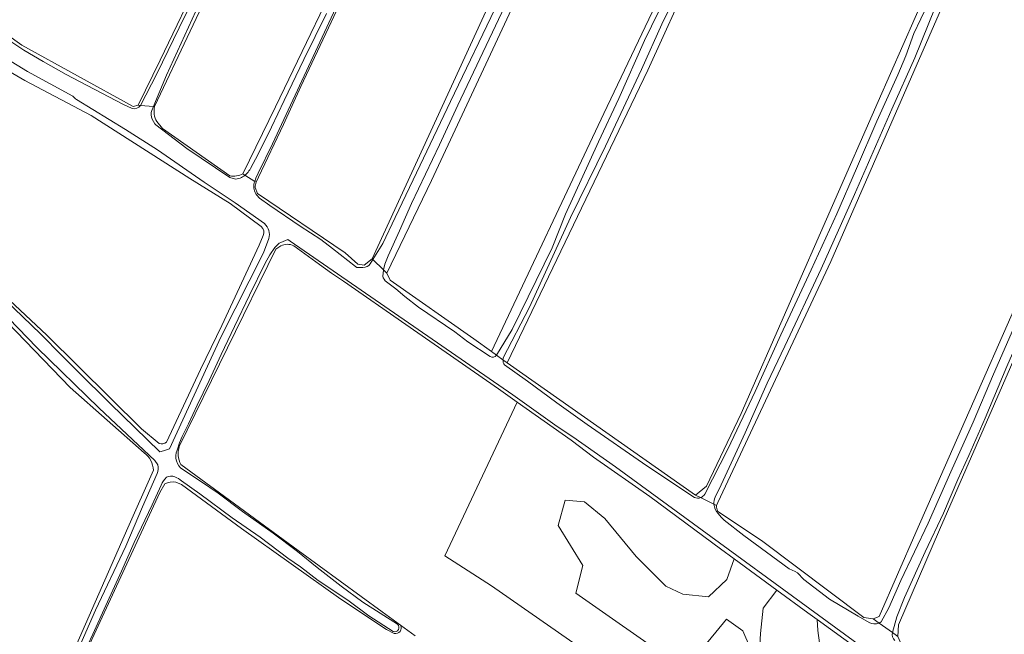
# Model space of a CAD drawing. Header units: metres. Extents: x 149984 to 156489, y 469398 to 478068.
# Tile 577 of 656: x 153623 to 153850, y 474430 to 474572. Entities that reach past the tile are written whole.
import ezdxf

# ---------------------------------------------------------------- set-up
doc = ezdxf.new("R2010")
doc.units = ezdxf.units.M
doc.header["$LTSCALE"] = 0.75
for name, color, linetype, lineweight in [('B-WE-GR-GRAS-GV', 252, 'Continuous', 13), ('B-WE-GR-HOUTWAL-GV', 252, 'Continuous', 13), ('B-WE-OG-TERREIN_OEVER-GV', 252, 'Continuous', 18), ('B-WE-OG-WATER-GV', 252, 'Continuous', 18), ('B-WE-OG-WATER_MEER-GV', 252, 'Continuous', 18), ('B-WE-OG-WATER_SLOOT-GV', 252, 'Continuous', 18)]:
    doc.layers.add(name, color=color, linetype=linetype, lineweight=lineweight)

msp = doc.modelspace()

# ---------------------------------------------------------------- linework, layer by layer
at = {"layer": 'B-WE-GR-GRAS-GV', "flags": 128}
for points in [[(153734.185, 474844.69), (153732.561, 474841.087), (153730.789, 474837.154), (153721.789, 474817.181), (153719.687, 474812.515), (153717.521, 474807.709), (153687.094, 474740.637), (153662.41, 474684.811), (153660.397, 474680.258), (153655.741, 474669.729), (153645.422, 474648.166), (153626.769, 474607.552), (153612.084, 474576.86), (153613.01, 474573.553), (153623.197, 474566.277), (153648.861, 474552.122), (153650.052, 474552.387), (153655.096, 474562.842), (153674.694, 474603.615), (153693.319, 474643.227), (153701.6, 474661.039)], [(153821.863, 474778.595), (153816.077, 474783.043), (153807.621, 474789.14), (153799.177, 474795.4), (153797.529, 474793.846), (153795.95, 474790.449), (153727.948, 474644.202), (153725.52, 474638.837), (153720.764, 474628.329), (153711.084, 474607.155), (153705.052, 474593.963), (153701.237, 474585.98), (153696.541, 474575.665), (153687.64, 474556.731), (153683.621, 474547.981), (153677.834, 474535.762), (153677.327, 474534.587)], [(153763.473, 474792.719), (153761.191, 474787.486), (153758.166, 474780.551), (153729.062, 474715.199), (153706.73, 474665.659), (153704.346, 474660.37), (153698.767, 474647.995), (153678.526, 474604.471), (153653.843, 474552.116)], [(153674.241, 474536.52), (153681.798, 474552.008), (153700.147, 474590.342), (153718.714, 474631.109), (153746.921, 474693.503), (153748.651, 474697.055), (153764.494, 474729.578), (153772.769, 474746.688), (153779.864, 474762.274), (153788.725, 474781.742), (153792.112, 474789.629), (153793.018, 474791.738)], [(153835.548, 474768.635), (153827.18, 474774.489), (153825.248, 474774.413), (153824.72, 474772.944), (153822.957, 474768.901), (153796.932, 474709.24), (153755.393, 474615.577), (153717.822, 474535.012), (153707.503, 474513.58), (153708.25, 474511.979), (153727.569, 474498.423), (153731.712, 474495.456), (153757.642, 474550.49), (153784.77, 474607.435)], [(153677.093, 474533.347), (153677.617, 474531.958), (153697.877, 474518.263), (153700.768, 474515.687), (153702.223, 474515.422), (153704.075, 474516.877), (153814.623, 474757.671), (153819.815, 474770.652)], [(153678.46, 474524.336), (153671.326, 474529.644), (153661.972, 474535.451), (153639.217, 474550.031), (153623.848, 474558.126), (153614.032, 474563.792), (153607.925, 474569.005), (153601.029, 474576.038), (153580.565, 474594.225), (153562.122, 474611.054), (153547.147, 474625.127), (153533.56, 474638.147), (153516.399, 474654.057), (153501.056, 474669.051), (153490.167, 474682.914), (153486.004, 474688.901), (153479.435, 474698.091), (153470.594, 474711.811), (153460.468, 474729.082), (153453.013, 474744.365), (153440.474, 474736.436)], [(153440.474, 474736.436), (153435.275, 474733.022), (153431.226, 474729.57), (153428.17, 474725.323), (153428.57, 474724.105), (153443.402, 474704.173), (153456.578, 474685.292), (153470.333, 474667.596), (153481.277, 474653.928), (153491.355, 474642.22), (153531.36, 474598.974), (153558.679, 474569.155), (153571.465, 474555.176), (153581.308, 474545.009), (153596.769, 474529.39), (153628.979, 474499.247), (153650.793, 474477.61), (153654.891, 474474.208)], [(153651.435, 474472.07), (153634.307, 474487.176), (153619.894, 474502.146), (153599.871, 474520.718), (153576.248, 474544.841), (153547.651, 474575.344), (153537.066, 474585.882), (153519.226, 474605.987), (153502.471, 474624.158), (153481.222, 474646.466), (153471.621, 474658.252), (153460.819, 474671.94), (153450.531, 474686.68), (153441.781, 474679.004), (153418.961, 474660.071)], [(153788.247, 474605.562), (153767.828, 474560.544), (153735.284, 474492.81), (153778.808, 474462.251), (153781.322, 474464.368), (153789.392, 474481.169), (153821.009, 474553.268), (153835.264, 474585.705)], [(153839.514, 474583.824), (153839.092, 474582.832), (153810.072, 474516.299), (153783.968, 474460.531), (153783.685, 474459.854)], [(153783.958, 474458.509), (153794.022, 474451.8), (153817.702, 474433.941), (153819.819, 474433.676), (153821.274, 474434.205), (153829.741, 474453.652), (153865.063, 474533.953), (153879.509, 474566.767)], [(153883.108, 474565.259), (153878.865, 474554.358), (153835.209, 474454.213), (153825.684, 474432.253), (153825.552, 474429.607), (153826.742, 474426.961), (153840.501, 474417.833), (153841.353, 474415.876), (153838.819, 474409.041), (153834.261, 474399.606), (153834.005, 474399.076), (153835.326, 474398.31), (153834.687, 474396.938), (153834.687, 474396.937), (153834.505, 474396.564), (153833.197, 474397.357), (153817.976, 474363.012), (153803.424, 474331.262), (153788.343, 474297.527)], [(153654.35, 474548.62), (153655.655, 474547.049), (153671.248, 474536.069)], [(153656.59, 474474.499), (153664.471, 474491.273), (153669.398, 474501.504), (153678.001, 474520.068), (153678.935, 474522.258)], [(153683.011, 474519.86), (153681.864, 474519.141), (153659.555, 474473.496)], [(153737.612, 474483.758), (153733.265, 474486.814), (153711.896, 474501.729), (153697.482, 474511.712), (153694.75, 474513.604), (153691.903, 474515.576), (153685.998, 474519.911)], [(153814.082, 474366.594), (153819.545, 474378.664), (153819.754, 474379.293), (153818.237, 474380.984), (153812.44, 474385.022), (153812.089, 474384.557), (153807.084, 474388.329), (153807.293, 474388.607), (153731.705, 474441.257), (153720.87, 474448.254), (153737.612, 474483.758)], [(153629.528, 474414.2), (153635.678, 474427.366), (153647.641, 474454.684), (153653.558, 474468.015)], [(153659.888, 474469.347), (153687.033, 474449.491), (153706.439, 474435.295), (153710.689, 474432.186), (153714.022, 474429.748)], [(153709.178, 474430.279), (153707.442, 474431.201), (153696.881, 474438.204), (153673.916, 474454.545), (153660.024, 474464.715), (153658.77, 474465.235)], [(153656.195, 474464.869), (153655.034, 474462.846), (153632.706, 474414.544), (153631.833, 474411.597)], [(153806.951, 474433.481), (153807.072, 474430.944), (153807.423, 474428.136), (153807.306, 474424.86), (153806.37, 474420.648), (153805.817, 474418.219), (153810.504, 474416.402), (153810.797, 474412.887), (153808.029, 474409.335), (153803.356, 474403.336), (153805.218, 474398.763), (153822.423, 474386.378)], [(153826.918, 474395.816), (153831.434, 474404.303), (153833.427, 474408.047), (153833.896, 474412.011), (153831.104, 474416.013), (153827.002, 474418.979), (153821.51, 474422.95), (153806.951, 474433.481)], [(153714.022, 474429.748), (153710.689, 474432.186)]]:
    msp.add_lwpolyline(points, dxfattribs=at)
at = {"layer": 'B-WE-GR-GRAS-GV'}
for points in [[(153653.843, 474552.116, 0.1849944), (153654.35, 474548.62)], [(153671.248, 474536.069, 0.15446), (153674.241, 474536.52)], [(153677.327, 474534.587, 0.0948283), (153677.093, 474533.347)], [(153678.935, 474522.258, 0.3666417), (153678.46, 474524.336)], [(153685.998, 474519.911, 0.2440841), (153683.011, 474519.86)], [(153654.891, 474474.208, 0.2667658), (153656.59, 474474.499)], [(153653.558, 474468.015, 0.2162425), (153651.435, 474472.07)], [(153659.555, 474473.496, 0.207116), (153659.888, 474469.347)], [(153658.77, 474465.235, 0.1731826), (153656.195, 474464.869)], [(153783.685, 474459.854, 0.1300361), (153783.958, 474458.509)], [(153710.689, 474432.186, -0.6380936), (153709.178, 474430.279)]]:
    msp.add_lwpolyline(points, format="xyb", dxfattribs=at)
at = {"layer": 'B-WE-GR-GRAS-GV', "flags": 128}
msp.add_lwpolyline([(153797.618, 474440.296), (153787.778, 474447.501), (153786.03, 474442.725), (153781.818, 474438.747), (153775.851, 474439.332), (153771.99, 474441.204), (153765.087, 474448.107), (153757.834, 474456.882), (153753.154, 474460.743), (153748.708, 474461.094), (153747.07, 474455.244), (153752.803, 474446.001), (153751.165, 474439.566), (153773.745, 474423.771), (153778.219, 474424.078), (153785.953, 474433.57), (153789.762, 474430.875), (153793.336, 474422.496), (153793.851, 474430.242), (153794.436, 474436.092)], close=True, dxfattribs=at)
at = {"layer": 'B-WE-GR-HOUTWAL-GV', "flags": 128}
for points in [[(153787.778, 474447.501), (153784.571, 474449.849), (153768.245, 474461.912), (153755.26, 474471.039), (153750.065, 474474.97), (153748.011, 474476.445), (153737.612, 474483.758), (153720.87, 474448.254), (153731.705, 474441.257), (153807.293, 474388.607), (153811.031, 474393.566), (153816.036, 474389.794), (153812.44, 474385.022), (153818.237, 474380.984), (153819.754, 474379.293)], [(153822.423, 474386.378), (153805.218, 474398.763), (153803.356, 474403.336), (153799.723, 474402.516), (153780.68, 474415.113), (153778.278, 474419.332), (153778.219, 474424.078), (153773.745, 474423.771), (153751.165, 474439.566), (153752.803, 474446.001), (153747.07, 474455.244), (153748.708, 474461.094), (153753.154, 474460.743), (153757.834, 474456.882), (153765.087, 474448.107), (153771.99, 474441.204), (153775.851, 474439.332), (153781.818, 474438.747), (153786.03, 474442.725), (153787.778, 474447.501)]]:
    msp.add_lwpolyline(points, dxfattribs=at)
msp.add_lwpolyline([(153807.306, 474424.86), (153807.423, 474428.136), (153807.072, 474430.944), (153806.951, 474433.481), (153804.786, 474435.048), (153797.618, 474440.296), (153794.436, 474436.092), (153793.851, 474430.242), (153793.336, 474422.496), (153795.797, 474419.098), (153805.817, 474418.219), (153806.37, 474420.648)], close=True, dxfattribs=at)
at = {"layer": 'B-WE-OG-TERREIN_OEVER-GV', "flags": 128}
for points in [[(153793.018, 474791.738), (153792.112, 474789.629), (153788.725, 474781.742), (153779.864, 474762.274), (153772.769, 474746.688), (153764.494, 474729.578), (153748.651, 474697.055), (153746.921, 474693.503), (153718.714, 474631.109), (153700.147, 474590.342), (153681.798, 474552.008), (153674.241, 474536.52), (153674.703, 474536.23)], [(153681.116, 474543.483), (153677.749, 474536.709), (153677.242, 474535.563), (153676.993, 474534.796), (153677.327, 474534.587), (153677.834, 474535.762), (153683.621, 474547.981), (153687.64, 474556.731), (153696.541, 474575.665), (153701.237, 474585.98), (153705.052, 474593.963), (153711.084, 474607.155), (153720.764, 474628.329), (153725.52, 474638.837), (153727.948, 474644.202), (153795.95, 474790.449)], [(153819.815, 474770.652), (153814.623, 474757.671), (153704.075, 474516.877), (153704.25, 474516.709), (153706.588, 474520.41), (153709.418, 474526.439), (153715.204, 474538.52), (153722.203, 474553.257), (153733.389, 474576.508), (153745.29, 474602.135), (153756.566, 474627.004), (153765.972, 474647.627), (153769.657, 474656.293), (153775.164, 474668.242), (153781.559, 474682.433), (153788.456, 474697.807), (153794.398, 474710.827), (153800.517, 474724.598), (153805.485, 474735.377), (153810.258, 474745.871), (153817.166, 474761.927), (153820.525, 474770.226)], [(153723.935, 474552.412), (153719.648, 474543.23), (153713.211, 474529.667), (153710.417, 474523.399), (153707.824, 474517.556), (153707.046, 474515.682), (153706.716, 474514.336), (153707.503, 474513.58), (153717.822, 474535.012), (153755.393, 474615.577), (153796.932, 474709.24), (153822.957, 474768.901)], [(153822.194, 474769.131), (153822.05, 474768.834), (153816.282, 474755.726), (153810.949, 474743.962), (153804.662, 474730.037), (153800.73, 474721.475), (153794.986, 474708.186), (153789.947, 474696.893), (153781.656, 474678.479), (153771.799, 474656.554), (153761.113, 474632.735), (153749.244, 474606.31), (153737.709, 474581.516), (153723.935, 474552.412)], [(153654.891, 474474.208), (153650.793, 474477.61), (153628.979, 474499.247), (153596.769, 474529.39), (153581.308, 474545.009), (153571.465, 474555.176), (153558.679, 474569.155), (153531.36, 474598.974), (153491.355, 474642.22), (153481.277, 474653.928), (153470.333, 474667.596), (153456.578, 474685.292), (153443.402, 474704.173), (153428.57, 474724.105)], [(153425.759, 474721.923), (153430.665, 474715.314), (153437.572, 474704.563), (153443.597, 474696.36), (153447.161, 474691.508), (153450.531, 474686.68), (153460.819, 474671.94), (153471.621, 474658.252), (153481.222, 474646.466), (153502.471, 474624.158), (153519.226, 474605.987), (153537.066, 474585.882), (153547.651, 474575.344), (153576.248, 474544.841), (153599.871, 474520.718), (153619.894, 474502.146), (153634.307, 474487.176), (153651.435, 474472.07)], [(153701.6, 474661.039), (153693.319, 474643.227), (153674.694, 474603.615), (153655.096, 474562.842), (153650.052, 474552.387), (153650.609, 474552.347), (153654.334, 474559.624), (153660.859, 474572.957), (153668.107, 474587.501), (153676.881, 474606.606), (153679.826, 474612.26), (153682.576, 474618.11), (153686.928, 474628.022), (153693.682, 474642.58), (153702.403, 474660.765)], [(153653.584, 474552.134), (153653.843, 474552.116), (153678.526, 474604.471), (153698.767, 474647.995), (153704.346, 474660.37)], [(153703.576, 474660.13), (153700.72, 474653.983), (153697.106, 474646.168), (153691.091, 474633.603), (153682.391, 474614.472), (153678.01, 474605.54), (153672.91, 474594.288), (153664.221, 474576.014), (153656.613, 474559.376), (153654.084, 474553.272), (153653.584, 474552.134)], [(153725.465, 474638.862), (153681.116, 474543.483)], [(153784.77, 474607.435), (153757.642, 474550.49), (153731.712, 474495.456), (153732.844, 474494.617), (153736.422, 474500.562), (153745.71, 474519.427), (153748.8, 474527.251), (153756.394, 474543.924), (153761.108, 474553.966), (153767.054, 474567.375), (153771.921, 474577.526), (153778.613, 474591.7), (153784.418, 474603.944), (153785.624, 474606.012), (153786.2, 474606.818)], [(153734.327, 474493.519), (153735.284, 474492.81), (153767.828, 474560.544), (153788.247, 474605.562)], [(153787.449, 474605.805), (153782.454, 474594.966), (153777.573, 474584.597), (153771.025, 474571.106), (153766.317, 474560.694), (153760.918, 474549.16), (153758.014, 474542.942), (153749.894, 474526.428), (153740.448, 474505.696), (153734.41, 474494.039)], [(153835.264, 474585.705), (153821.009, 474553.268), (153789.392, 474481.169), (153781.322, 474464.368), (153778.808, 474462.251), (153779.974, 474461.678)], [(153780.948, 474462.467), (153786.261, 474472.901), (153792.609, 474486.232), (153798.541, 474499.286), (153805.556, 474514.341), (153811.469, 474527.314), (153816.015, 474537.776), (153820.74, 474548.681), (153825.553, 474559.399), (153827.374, 474563.79), (153829.279, 474568.985), (153832.469, 474575.744), (153836.444, 474583.859)], [(153783.059, 474460.161), (153783.685, 474459.854), (153783.968, 474460.531), (153810.072, 474516.299), (153839.092, 474582.832), (153839.514, 474583.824)], [(153837.624, 474583.496), (153836.965, 474581.554), (153835.904, 474578.781), (153834.211, 474574.99), (153829.446, 474563.393), (153824.145, 474551.488), (153815.528, 474531.789), (153807.874, 474514.55), (153799.449, 474496.684), (153795.37, 474488.107), (153790.31, 474476.671), (153784.723, 474464.621), (153783.32, 474461.81)], [(153650.609, 474552.347), (153650.052, 474552.387), (153648.861, 474552.122), (153623.197, 474566.277), (153613.01, 474573.553), (153612.084, 474576.86), (153611.83, 474577.028)], [(153612.004, 474574.552), (153612.727, 474573.08), (153613.811, 474572.057), (153617.758, 474568.989), (153623.64, 474565.1), (153628.07, 474562.477), (153633.425, 474559.537), (153646.467, 474552.62), (153648.674, 474551.635)], [(153675.968, 474537.802), (153677.798, 474541.11), (153680.827, 474547.352), (153683.811, 474553.508), (153688.334, 474562.954), (153693.579, 474573.641)], [(153679.254, 474525.023), (153672.487, 474529.861), (153665.315, 474534.595), (153654.511, 474542.102), (153647.153, 474546.817), (153635.805, 474553.699), (153635.576, 474553.875), (153634.96, 474554.53), (153624.478, 474560.162), (153613.468, 474566.921)], [(153879.509, 474566.767), (153865.063, 474533.953), (153829.741, 474453.652), (153821.274, 474434.205), (153819.819, 474433.676), (153821.208, 474432.69)], [(153821.7, 474432.989), (153823.476, 474436.225), (153826.241, 474442.515), (153832.592, 474455.745), (153837.82, 474467.657), (153842.961, 474479.123), (153847.696, 474490.202), (153852.828, 474502.002), (153858.158, 474514.485), (153863.224, 474526.374), (153869.129, 474539.602), (153876.528, 474556.132), (153880.89, 474565.777)], [(153882.339, 474565.493), (153881.584, 474563.241), (153879.732, 474558.528), (153878.484, 474555.175), (153876.742, 474551.123), (153875.109, 474547.583), (153872.555, 474542.288), (153865.754, 474526.526), (153859.451, 474512.338), (153853.886, 474499.26), (153850.769, 474492.033), (153845.734, 474480.025), (153841.998, 474471.452), (153839.386, 474465.838), (153836.145, 474458.068), (153831.862, 474449.181), (153827.118, 474438.563), (153825.325, 474434.161), (153824.301, 474430.495), (153825.552, 474429.607), (153825.684, 474432.253), (153835.209, 474454.213), (153878.865, 474554.358), (153883.108, 474565.259)], [(153614.032, 474563.792), (153623.848, 474558.126), (153639.217, 474550.031), (153661.972, 474535.451), (153671.326, 474529.644), (153678.46, 474524.336)], [(153653.843, 474552.116), (153653.584, 474552.134), (153653.176, 474551.206)], [(153653.314, 474549.149), (153653.901, 474548.115), (153654.161, 474547.865), (153661.281, 474542.409), (153671.236, 474535.703), (153672.538, 474535.304), (153673.597, 474535.53)], [(153671.248, 474536.069), (153655.655, 474547.049), (153654.35, 474548.62)], [(153674.703, 474536.23), (153674.241, 474536.52)], [(153677.327, 474534.587), (153676.993, 474534.796), (153676.871, 474534.422)], [(153700.768, 474515.687), (153697.877, 474518.263), (153677.617, 474531.958), (153677.093, 474533.347)], [(153677.467, 474531.601), (153678.048, 474530.939), (153680.449, 474529.244), (153687.5, 474524.437), (153692.22, 474521.343), (153694.945, 474519.246), (153700.223, 474515.102), (153700.604, 474514.849), (153701.984, 474514.908)], [(153678.935, 474522.258), (153678.001, 474520.068), (153669.398, 474501.504), (153664.471, 474491.273), (153656.59, 474474.499)], [(153604.981, 474521.094), (153627.484, 474499.517), (153632.499, 474494.492), (153636.066, 474490.919), (153643.556, 474483.414), (153655.08, 474472.291), (153655.905, 474472.532), (153657.302, 474472.94), (153669.175, 474498.786)], [(153833.141, 474415.811), (153825.277, 474421.325), (153760.355, 474468.782), (153750.498, 474475.765), (153746.838, 474478.144), (153736.589, 474485.465), (153685.159, 474520.972), (153684.591, 474521.335), (153683.007, 474520.681), (153682.65, 474520.508), (153682.202, 474520.16), (153681.619, 474519.515), (153680.478, 474517.826), (153679.394, 474515.9), (153675.803, 474508.482), (153672.333, 474501.211), (153669.228, 474494.745), (153666.417, 474488.761), (153663.658, 474483.056), (153661.637, 474478.771), (153660.196, 474475.78), (153659.609, 474474.319), (153659.043, 474472.625)], [(153659.555, 474473.496), (153681.864, 474519.141), (153683.011, 474519.86)], [(153669.175, 474498.786), (153679.004, 474518.267), (153680.27, 474521.568)], [(153685.998, 474519.911), (153691.903, 474515.576), (153694.75, 474513.604), (153697.482, 474511.712), (153711.896, 474501.729), (153733.265, 474486.814), (153737.612, 474483.758), (153748.011, 474476.445), (153750.065, 474474.97), (153755.26, 474471.039), (153768.245, 474461.912), (153784.571, 474449.849), (153787.778, 474447.501), (153797.618, 474440.296), (153804.786, 474435.048), (153806.951, 474433.481), (153821.51, 474422.95), (153827.002, 474418.979), (153831.104, 474416.013), (153833.896, 474412.011), (153833.427, 474408.047), (153831.434, 474404.303), (153826.918, 474395.816)], [(153703.649, 474515.757), (153704.25, 474516.709), (153704.075, 474516.877), (153702.223, 474515.422), (153700.768, 474515.687)], [(153732.844, 474494.617), (153731.712, 474495.456), (153727.569, 474498.423), (153708.25, 474511.979), (153707.503, 474513.58), (153706.716, 474514.336), (153706.692, 474514.239), (153706.596, 474512.89)], [(153707.386, 474511.583), (153709.566, 474509.92), (153711.69, 474508.173), (153714.803, 474505.746), (153723.199, 474499.982), (153726.222, 474497.695), (153731.377, 474494.32)], [(153654.614, 474469.24), (153654.607, 474469.25), (153653.873, 474470.268), (153641.011, 474482.365), (153626.618, 474496.422), (153615.764, 474507.563)], [(153779.974, 474461.678), (153778.808, 474462.251), (153735.284, 474492.81), (153734.327, 474493.519)], [(153734.67, 474492.369), (153739.977, 474488.603), (153746.805, 474483.619), (153753.781, 474478.581), (153767.533, 474469.019), (153778.551, 474461.716)], [(153653.558, 474468.015), (153647.641, 474454.684), (153635.678, 474427.366), (153629.528, 474414.2)], [(153710.689, 474432.186), (153706.439, 474435.295), (153687.033, 474449.491), (153659.888, 474469.347)], [(153660.359, 474468.167), (153664.481, 474465.483), (153668.508, 474462.715), (153674.163, 474458.493), (153681.223, 474453.468), (153686.853, 474449.214), (153691.364, 474445.54), (153696.953, 474441.198), (153701.938, 474437.535), (153709.952, 474432.424)], [(153630.277, 474413.085), (153632.452, 474417.911), (153634.548, 474422.515), (153636.007, 474426.151), (153640.204, 474435.701), (153647.176, 474450.461), (153651.065, 474459.591), (153654.434, 474467.258)], [(153658.77, 474465.235), (153660.024, 474464.715), (153673.916, 474454.545), (153696.881, 474438.204), (153707.442, 474431.201), (153709.178, 474430.279)], [(153708.958, 474430.74), (153703.318, 474434.328), (153698.508, 474437.962), (153691.597, 474442.509), (153687.573, 474445.652), (153684.62, 474447.722), (153678.251, 474452.545), (153671.76, 474456.985), (153664.325, 474462.548), (153660.095, 474465.559)], [(153631.833, 474411.597), (153632.706, 474414.544), (153655.034, 474462.846), (153656.195, 474464.869)], [(153655.352, 474464.591), (153653.267, 474460.023), (153649.152, 474451.342), (153646.177, 474444.645), (153642.548, 474436.738), (153639.569, 474430.103), (153636.134, 474422.689), (153632.738, 474415.391)], [(153783.685, 474459.854), (153783.059, 474460.161)], [(153821.208, 474432.69), (153819.819, 474433.676), (153817.702, 474433.941), (153794.022, 474451.8), (153783.958, 474458.509)], [(153784.059, 474457.991), (153784.726, 474457.158), (153785.429, 474456.503), (153789.989, 474452.901), (153800.477, 474445.209), (153801.864, 474444.634), (153802.357, 474444.271), (153803.821, 474442.785), (153809.789, 474438.223), (153816.363, 474434.304), (153818.895, 474432.844)], [(153788.343, 474297.527), (153803.424, 474331.262), (153817.976, 474363.012), (153833.197, 474397.357), (153833.454, 474397.937), (153834.005, 474399.076), (153834.261, 474399.606), (153838.819, 474409.041), (153841.353, 474415.876), (153840.501, 474417.833), (153826.742, 474426.961), (153825.552, 474429.607), (153824.301, 474430.495)]]:
    msp.add_lwpolyline(points, dxfattribs=at)
at = {"layer": 'B-WE-OG-TERREIN_OEVER-GV'}
for points in [[(153648.674, 474551.635, 0.2987616), (153650.609, 474552.347)], [(153654.35, 474548.62, -0.1849944), (153653.843, 474552.116)], [(153653.176, 474551.206, 0.2179546), (153653.314, 474549.149)], [(153674.241, 474536.52, -0.15446), (153671.248, 474536.069)], [(153673.597, 474535.53, 0.0546037), (153674.703, 474536.23)], [(153674.703, 474536.23, 0.0285429), (153675.219, 474536.692)], [(153675.219, 474536.692, 0.0839023), (153675.968, 474537.802)], [(153676.871, 474534.422, 0.2456478), (153677.467, 474531.601)], [(153677.093, 474533.347, -0.0948283), (153677.327, 474534.587)], [(153678.46, 474524.336, -0.3666417), (153678.935, 474522.258)], [(153680.27, 474521.568, 0.2554102), (153679.254, 474525.023)], [(153683.011, 474519.86, -0.2440841), (153685.998, 474519.911)], [(153701.984, 474514.908, 0.2625036), (153703.649, 474515.757)], [(153706.596, 474512.89, 0.2132647), (153707.386, 474511.583)], [(153731.377, 474494.32, 0.3888859), (153732.844, 474494.617)], [(153734.327, 474493.519, 0.1583491), (153734.67, 474492.369)], [(153734.41, 474494.039, 0.0674315), (153734.327, 474493.519)], [(153656.59, 474474.499, -0.2667658), (153654.891, 474474.208)], [(153651.435, 474472.07, -0.2162425), (153653.558, 474468.015)], [(153659.043, 474472.625, 0.3726062), (153660.359, 474468.167)], [(153659.888, 474469.347, -0.207116), (153659.555, 474473.496)], [(153654.434, 474467.258, 0.1492134), (153654.614, 474469.24)], [(153656.592, 474466.379, 0.1101623), (153655.352, 474464.591)], [(153656.195, 474464.869, -0.1731826), (153658.77, 474465.235)], [(153658.537, 474466.497, 0.2418493), (153656.592, 474466.379)], [(153660.095, 474465.559, 0.0550703), (153658.537, 474466.497)], [(153778.551, 474461.716, 0.191256), (153779.974, 474461.678)], [(153779.974, 474461.678, 0.1665642), (153780.948, 474462.467)], [(153783.32, 474461.81, 0.1206326), (153783.059, 474460.161)], [(153783.059, 474460.161, 0.1756207), (153784.059, 474457.991)], [(153783.958, 474458.509, -0.1300361), (153783.685, 474459.854)], [(153709.952, 474432.424, -0.851431), (153708.958, 474430.74)], [(153709.178, 474430.279, 0.6380936), (153710.689, 474432.186)], [(153818.895, 474432.844, 0.2515144), (153821.208, 474432.69)], [(153821.208, 474432.69, 0.0581194), (153821.7, 474432.989)], [(153824.301, 474430.495, 0.2945396), (153824.85, 474428.682)]]:
    msp.add_lwpolyline(points, format="xyb", dxfattribs=at)
at = {"layer": 'B-WE-OG-WATER-GV', "flags": 128}
for points in [[(153820.525, 474770.226), (153817.166, 474761.927), (153810.258, 474745.871), (153805.485, 474735.377), (153800.517, 474724.598), (153794.398, 474710.827), (153788.456, 474697.807), (153781.559, 474682.433), (153775.164, 474668.242), (153769.657, 474656.293), (153765.972, 474647.627), (153756.566, 474627.004), (153745.29, 474602.135), (153733.389, 474576.508), (153722.203, 474553.257), (153715.204, 474538.52), (153709.418, 474526.439), (153706.588, 474520.41), (153704.25, 474516.709), (153706.716, 474514.336)], [(153706.716, 474514.336), (153707.046, 474515.682), (153707.824, 474517.556), (153710.417, 474523.399), (153713.211, 474529.667), (153719.648, 474543.23), (153723.935, 474552.412), (153737.709, 474581.516), (153749.244, 474606.31), (153761.113, 474632.735), (153771.799, 474656.554), (153781.656, 474678.479), (153789.947, 474696.893), (153794.986, 474708.186), (153800.73, 474721.475), (153804.662, 474730.037), (153810.949, 474743.962), (153816.282, 474755.726), (153822.05, 474768.834), (153822.194, 474769.131)], [(153702.403, 474660.765), (153693.682, 474642.58), (153686.928, 474628.022), (153682.576, 474618.11), (153679.826, 474612.26), (153676.881, 474606.606), (153668.107, 474587.501), (153660.859, 474572.957), (153654.334, 474559.624), (153650.609, 474552.347), (153653.584, 474552.134), (153654.084, 474553.272), (153656.613, 474559.376), (153664.221, 474576.014), (153672.91, 474594.288), (153678.01, 474605.54), (153682.391, 474614.472), (153691.091, 474633.603), (153697.106, 474646.168), (153700.72, 474653.983), (153703.576, 474660.13)], [(153676.993, 474534.796), (153677.242, 474535.563), (153677.749, 474536.709), (153681.116, 474543.483), (153725.465, 474638.862)], [(153786.2, 474606.818), (153785.624, 474606.012), (153784.418, 474603.944), (153778.613, 474591.7), (153771.921, 474577.526), (153767.054, 474567.375), (153761.108, 474553.966), (153756.394, 474543.924), (153748.8, 474527.251), (153745.71, 474519.427), (153736.422, 474500.562), (153732.844, 474494.617)], [(153734.41, 474494.039), (153740.448, 474505.696), (153749.894, 474526.428), (153758.014, 474542.942), (153760.918, 474549.16), (153766.317, 474560.694), (153771.025, 474571.106), (153777.573, 474584.597), (153782.454, 474594.966), (153787.449, 474605.805)], [(153836.444, 474583.859), (153832.469, 474575.744), (153829.279, 474568.985), (153827.374, 474563.79), (153825.553, 474559.399), (153820.74, 474548.681), (153816.015, 474537.776), (153811.469, 474527.314), (153805.556, 474514.341), (153798.541, 474499.286), (153792.609, 474486.232), (153786.261, 474472.901), (153780.948, 474462.467)], [(153783.32, 474461.81), (153784.723, 474464.621), (153790.31, 474476.671), (153795.37, 474488.107), (153799.449, 474496.684), (153807.874, 474514.55), (153815.528, 474531.789), (153824.145, 474551.488), (153829.446, 474563.393), (153834.211, 474574.99), (153835.904, 474578.781), (153836.965, 474581.554), (153837.624, 474583.496)], [(153693.579, 474573.641), (153688.334, 474562.954), (153683.811, 474553.508), (153680.827, 474547.352), (153677.798, 474541.11), (153675.968, 474537.802)], [(153821.208, 474432.69), (153824.301, 474430.495), (153825.325, 474434.161), (153827.118, 474438.563), (153831.862, 474449.181), (153836.145, 474458.068), (153839.386, 474465.838), (153841.998, 474471.452), (153845.734, 474480.025), (153850.769, 474492.033), (153853.886, 474499.26), (153859.451, 474512.338), (153865.754, 474526.526), (153872.555, 474542.288), (153875.109, 474547.583), (153876.742, 474551.123), (153878.484, 474555.175), (153879.732, 474558.528), (153881.584, 474563.241), (153882.339, 474565.493)], [(153880.89, 474565.777), (153876.528, 474556.132), (153869.129, 474539.602), (153863.224, 474526.374), (153858.158, 474514.485), (153852.828, 474502.002), (153847.696, 474490.202), (153842.961, 474479.123), (153837.82, 474467.657), (153832.592, 474455.745), (153826.241, 474442.515), (153823.476, 474436.225), (153821.7, 474432.989)], [(153674.703, 474536.23), (153676.993, 474534.796)], [(153732.844, 474494.617), (153734.327, 474493.519)], [(153779.974, 474461.678), (153783.059, 474460.161)]]:
    msp.add_lwpolyline(points, dxfattribs=at)
at = {"layer": 'B-WE-OG-WATER-GV'}
for points in [[(153675.219, 474536.692, -0.0285429), (153674.703, 474536.23)], [(153675.968, 474537.802, -0.0839023), (153675.219, 474536.692)], [(153734.327, 474493.519, -0.0674315), (153734.41, 474494.039)], [(153780.948, 474462.467, -0.1665642), (153779.974, 474461.678)], [(153783.059, 474460.161, -0.1206326), (153783.32, 474461.81)], [(153821.7, 474432.989, -0.0581194), (153821.208, 474432.69)]]:
    msp.add_lwpolyline(points, format="xyb", dxfattribs=at)
at = {"layer": 'B-WE-OG-WATER_MEER-GV', "flags": 128}
msp.add_lwpolyline([(153799.723, 474402.516), (153803.356, 474403.336), (153808.029, 474409.335), (153810.797, 474412.887), (153810.504, 474416.402), (153805.817, 474418.219), (153795.797, 474419.098), (153793.336, 474422.496), (153789.762, 474430.875), (153785.953, 474433.57), (153778.219, 474424.078), (153778.278, 474419.332), (153780.68, 474415.113)], close=True, dxfattribs=at)
at = {"layer": 'B-WE-OG-WATER_SLOOT-GV', "flags": 128}
for points in [[(153648.674, 474551.635), (153646.467, 474552.62), (153633.425, 474559.537), (153628.07, 474562.477), (153623.64, 474565.1), (153617.758, 474568.989), (153613.811, 474572.057), (153612.727, 474573.08), (153612.004, 474574.552)], [(153613.468, 474566.921), (153624.478, 474560.162), (153634.96, 474554.53), (153635.576, 474553.875), (153635.805, 474553.699), (153647.153, 474546.817), (153654.511, 474542.102), (153665.315, 474534.595), (153672.487, 474529.861), (153679.254, 474525.023)], [(153653.176, 474551.206), (153653.584, 474552.134), (153650.609, 474552.347)], [(153673.597, 474535.53), (153672.538, 474535.304), (153671.236, 474535.703), (153661.281, 474542.409), (153654.161, 474547.865), (153653.901, 474548.115), (153653.314, 474549.149)], [(153676.871, 474534.422), (153676.993, 474534.796), (153674.703, 474536.23)], [(153701.984, 474514.908), (153700.604, 474514.849), (153700.223, 474515.102), (153694.945, 474519.246), (153692.22, 474521.343), (153687.5, 474524.437), (153680.449, 474529.244), (153678.048, 474530.939), (153677.467, 474531.601)], [(153680.27, 474521.568), (153679.004, 474518.267), (153669.175, 474498.786), (153657.302, 474472.94), (153655.905, 474472.532), (153655.08, 474472.291), (153643.556, 474483.414), (153636.066, 474490.919), (153632.499, 474494.492), (153627.484, 474499.517), (153604.981, 474521.094)], [(153659.043, 474472.625), (153659.609, 474474.319), (153660.196, 474475.78), (153661.637, 474478.771), (153663.658, 474483.056), (153666.417, 474488.761), (153669.228, 474494.745), (153672.333, 474501.211), (153675.803, 474508.482), (153679.394, 474515.9), (153680.478, 474517.826), (153681.619, 474519.515), (153682.202, 474520.16), (153682.65, 474520.508), (153683.007, 474520.681), (153684.591, 474521.335), (153685.159, 474520.972), (153736.589, 474485.465), (153746.838, 474478.144), (153750.498, 474475.765), (153760.355, 474468.782), (153825.277, 474421.325), (153833.141, 474415.811)], [(153706.596, 474512.89), (153706.692, 474514.239), (153706.716, 474514.336), (153704.25, 474516.709), (153703.649, 474515.757)], [(153731.377, 474494.32), (153726.222, 474497.695), (153723.199, 474499.982), (153714.803, 474505.746), (153711.69, 474508.173), (153709.566, 474509.92), (153707.386, 474511.583)], [(153615.764, 474507.563), (153626.618, 474496.422), (153641.011, 474482.365), (153653.873, 474470.268), (153654.607, 474469.25), (153654.614, 474469.24)], [(153734.327, 474493.519), (153732.844, 474494.617)], [(153778.551, 474461.716), (153767.533, 474469.019), (153753.781, 474478.581), (153746.805, 474483.619), (153739.977, 474488.603), (153734.67, 474492.369)], [(153709.952, 474432.424), (153701.938, 474437.535), (153696.953, 474441.198), (153691.364, 474445.54), (153686.853, 474449.214), (153681.223, 474453.468), (153674.163, 474458.493), (153668.508, 474462.715), (153664.481, 474465.483), (153660.359, 474468.167)], [(153654.434, 474467.258), (153651.065, 474459.591), (153647.176, 474450.461), (153640.204, 474435.701), (153636.007, 474426.151), (153634.548, 474422.515), (153632.452, 474417.911), (153630.277, 474413.085)], [(153660.095, 474465.559), (153664.325, 474462.548), (153671.76, 474456.985), (153678.251, 474452.545), (153684.62, 474447.722), (153687.573, 474445.652), (153691.597, 474442.509), (153698.508, 474437.962), (153703.318, 474434.328), (153708.958, 474430.74)], [(153632.738, 474415.391), (153636.134, 474422.689), (153639.569, 474430.103), (153642.548, 474436.738), (153646.177, 474444.645), (153649.152, 474451.342), (153653.267, 474460.023), (153655.352, 474464.591)], [(153783.059, 474460.161), (153779.974, 474461.678)], [(153818.895, 474432.844), (153816.363, 474434.304), (153809.789, 474438.223), (153803.821, 474442.785), (153802.357, 474444.271), (153801.864, 474444.634), (153800.477, 474445.209), (153789.989, 474452.901), (153785.429, 474456.503), (153784.726, 474457.158), (153784.059, 474457.991)], [(153824.301, 474430.495), (153821.208, 474432.69)]]:
    msp.add_lwpolyline(points, dxfattribs=at)
at = {"layer": 'B-WE-OG-WATER_SLOOT-GV'}
for points in [[(153650.609, 474552.347, -0.2987616), (153648.674, 474551.635)], [(153653.314, 474549.149, -0.2179546), (153653.176, 474551.206)], [(153674.703, 474536.23, -0.0546037), (153673.597, 474535.53)], [(153677.467, 474531.601, -0.2456478), (153676.871, 474534.422)], [(153679.254, 474525.023, -0.2554102), (153680.27, 474521.568)], [(153703.649, 474515.757, -0.2625036), (153701.984, 474514.908)], [(153707.386, 474511.583, -0.2132647), (153706.596, 474512.89)], [(153732.844, 474494.617, -0.3888859), (153731.377, 474494.32)], [(153734.67, 474492.369, -0.1583491), (153734.327, 474493.519)], [(153660.359, 474468.167, -0.3726062), (153659.043, 474472.625)], [(153654.614, 474469.24, -0.1492134), (153654.434, 474467.258)], [(153655.352, 474464.591, -0.1101623), (153656.592, 474466.379)], [(153656.592, 474466.379, -0.2418493), (153658.537, 474466.497)], [(153658.537, 474466.497, -0.0550703), (153660.095, 474465.559)], [(153779.974, 474461.678, -0.191256), (153778.551, 474461.716)], [(153784.059, 474457.991, -0.1756207), (153783.059, 474460.161)], [(153708.958, 474430.74, 0.851431), (153709.952, 474432.424)], [(153821.208, 474432.69, -0.2515144), (153818.895, 474432.844)], [(153824.85, 474428.682, -0.2945396), (153824.301, 474430.495)]]:
    msp.add_lwpolyline(points, format="xyb", dxfattribs=at)

doc.saveas('drawing.dxf')
